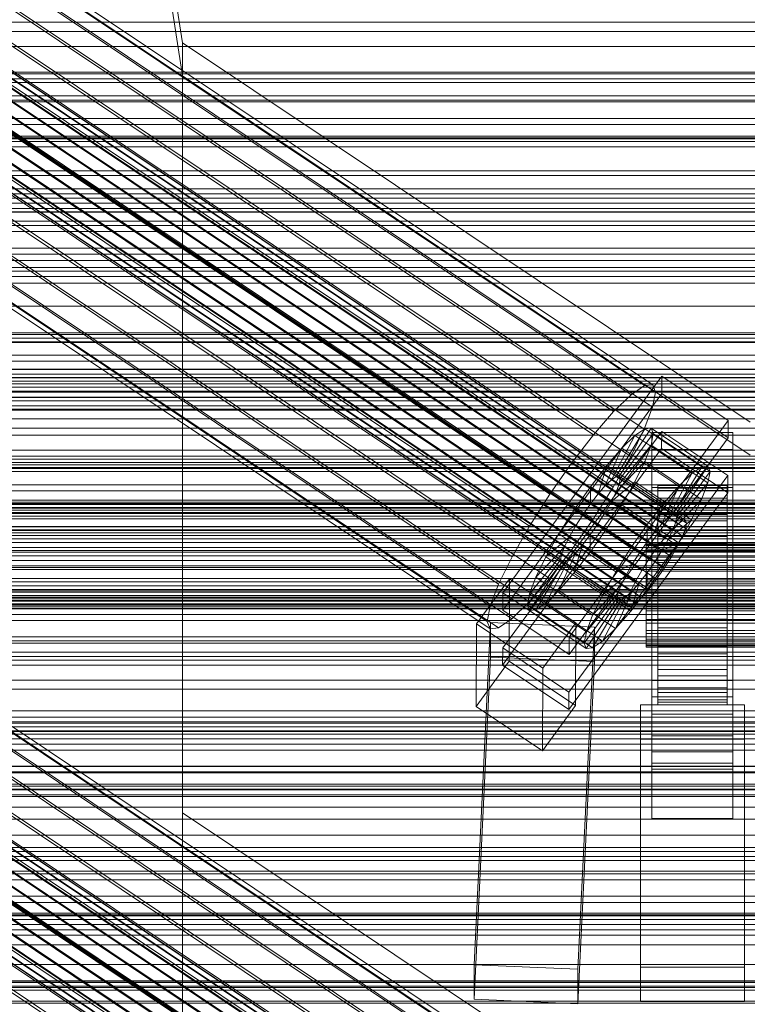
# Model space of a CAD drawing. Header units: millimetres. Extents: x -1970 to 61924, y -58230 to 6847.
# Tile 310 of 656: x -256 to -130, y -32882 to -32712. Entities that reach past the tile are written whole.
import ezdxf

# ---------------------------------------------------------------- set-up
doc = ezdxf.new("R2010")
doc.units = ezdxf.units.MM
for name, color, linetype, lineweight in [('frontal_C01', 7, 'Continuous', 0), ('frontal_C02', 7, 'Continuous', 0), ('frontal_C03', 7, 'Continuous', 0), ('frontal_C03-dry', 7, 'Continuous', 0), ('frontal_tolva', 7, 'Continuous', 0)]:
    doc.layers.add(name, color=color, linetype=linetype, lineweight=lineweight)

msp = doc.modelspace()

# ---------------------------------------------------------------- linework, layer by layer
at = {"layer": 'frontal_C01'}
for p, q in [((-300, -32788.819), (300, -32788.819)), ((300, -32812.893), (-300, -32812.893))]:
    msp.add_line(p, q, dxfattribs=at)
at = {"layer": 'frontal_C02'}
for p, q in [((-250, -32572.359), (-228.298, -32715.693)), ((-228.298, -32721.423), (-250, -32578.09)), ((-332.629, -32651.839), (-148.32, -32775.094)), ((-331.181, -32651.681), (-146.872, -32774.936)), ((-334.938, -32653.427), (-150.629, -32776.681)), ((-330.692, -32652.964), (-146.383, -32776.219)), ((-355.53, -32655.525), (-141.731, -32798.501)), ((-355.017, -32655.469), (-141.218, -32798.445)), ((-331.197, -32655.6), (-146.887, -32778.855)), ((-357.415, -32657.119), (-143.617, -32800.094)), ((-356.348, -32656.088), (-142.549, -32799.063)), ((-355.022, -32656.858), (-141.224, -32799.833)), ((-354.844, -32655.924), (-141.045, -32798.899)), ((-337.95, -32656.336), (-153.641, -32779.59)), ((-358.659, -32658.547), (-144.861, -32801.523)), ((-355.541, -32658.208), (-141.742, -32801.183)), ((-146.196, -32803.252), (-359.995, -32660.277)), ((-356.363, -32659.881), (-142.565, -32802.857)), ((-341.461, -32660.368), (-157.152, -32783.623)), ((-332.659, -32659.41), (-148.35, -32782.664)), ((-361.332, -32662.189), (-147.533, -32805.165)), ((-357.434, -32661.765), (-143.635, -32804.74)), ((-362.578, -32664.154), (-148.779, -32807.129)), ((-358.68, -32663.73), (-144.881, -32806.705)), ((-334.981, -32664.133), (-150.672, -32787.387)), ((-360.017, -32665.642), (-146.218, -32808.617)), ((-160.922, -32788.504), (-345.231, -32665.249)), ((-363.648, -32666.037), (-149.85, -32809.013)), ((-361.352, -32667.371), (-147.554, -32810.347)), ((-364.989, -32669.061), (-151.191, -32812.036)), ((-364.471, -32667.711), (-150.672, -32810.686)), ((-362.596, -32668.8), (-148.798, -32811.776)), ((-365.168, -32669.995), (-151.369, -32812.97)), ((-364.995, -32670.449), (-151.196, -32813.425)), ((-364.482, -32670.394), (-150.683, -32813.369)), ((-363.664, -32669.831), (-149.865, -32812.806)), ((-349.002, -32670.646), (-164.693, -32793.901)), ((-338.003, -32669.448), (-153.694, -32792.703)), ((-341.52, -32674.993), (-157.211, -32798.248)), ((-352.519, -32676.191), (-168.21, -32799.446)), ((-345.291, -32680.39), (-160.982, -32803.645)), ((-355.541, -32681.507), (-171.232, -32804.761)), ((-357.863, -32686.23), (-173.554, -32809.485)), ((-349.061, -32685.271), (-164.752, -32808.526)), ((-352.572, -32689.304), (-168.263, -32812.558)), ((-359.326, -32690.039), (-175.016, -32813.294)), ((-359.83, -32692.675), (-175.521, -32815.93)), ((-355.584, -32692.213), (-171.275, -32815.468)), ((-359.341, -32693.958), (-175.032, -32817.213)), ((-357.893, -32693.801), (-173.584, -32817.055)), ((342.5, -32712.154), (-342.5, -32712.154)), ((342.5, -32713.727), (-342.5, -32713.727)), ((342.5, -32716.343), (-342.5, -32716.343)), ((-130, -32781.429), (-228.298, -32715.693)), ((-228.298, -32715.693), (-228.298, -32849.083)), ((-228.298, -32715.693), (-228.298, -32721.423)), ((342.5, -32720.822), (-342.5, -32720.822)), ((-228.298, -32854.814), (-228.298, -32721.423)), ((-228.298, -32721.423), (-130, -32787.159)), ((342.5, -32725.655), (-342.5, -32725.655)), ((342.5, -32732.36), (-342.5, -32732.36)), ((-342.5, -32738.674), (342.5, -32738.674)), ((300, -32742.649), (-300, -32742.649)), ((342.5, -32746.583), (-342.5, -32746.583)), ((342.5, -32753.417), (-342.5, -32753.417)), ((300, -32757.351), (-300, -32757.351)), ((342.5, -32761.326), (-342.5, -32761.326)), ((342.5, -32767.64), (-342.5, -32767.64)), ((342.5, -32774.345), (-342.5, -32774.345)), ((-172.809, -32811.002), (-145.277, -32773.479)), ((-148.32, -32775.094), (-146.872, -32774.936)), ((-146.872, -32774.936), (-146.383, -32776.219)), ((-145.289, -32776.46), (-145.277, -32773.479)), ((-145.277, -32773.479), (-133.809, -32781.148)), ((-145.289, -32776.46), (-172.821, -32813.982)), ((-153.641, -32779.59), (-150.629, -32776.681)), ((-150.629, -32776.681), (-148.32, -32775.094)), ((-146.383, -32776.219), (-146.887, -32778.855)), ((-133.821, -32784.129), (-145.289, -32776.46)), ((342.5, -32779.178), (-342.5, -32779.178)), ((-157.152, -32783.623), (-153.641, -32779.59)), ((-146.887, -32778.855), (-148.35, -32782.664)), ((-133.809, -32781.148), (-161.341, -32818.671)), ((-133.809, -32781.148), (-133.821, -32784.129)), ((-172.847, -32820.539), (-145.315, -32783.017)), ((-153.199, -32790.831), (-148.226, -32782.571)), ((-152.686, -32790.776), (-147.143, -32782.453)), ((-152.513, -32791.23), (-146.777, -32783.413)), ((-148.35, -32782.664), (-150.672, -32787.387)), ((-148.226, -32782.571), (-149.953, -32783.759)), ((-147.143, -32782.453), (-148.226, -32782.571)), ((-148.226, -32782.571), (-138.396, -32789.145)), ((-147.155, -32785.385), (-146.777, -32783.413)), ((-147.143, -32782.453), (-137.313, -32789.027)), ((-146.777, -32783.413), (-147.143, -32782.453)), ((-147, -32786.171), (-147, -32783.191)), ((-147, -32783.191), (-133, -32783.191)), ((-147, -32829.009), (-147, -32783.191)), ((-146.777, -32783.413), (-136.948, -32789.987)), ((-145.327, -32785.997), (-145.315, -32783.017)), ((-145.315, -32783.017), (-133.847, -32790.686)), ((-133, -32783.191), (-133, -32786.171)), ((-133, -32783.191), (-133, -32829.009)), ((342.5, -32783.657), (-342.5, -32783.657)), ((-332.629, -32785.229), (-148.32, -32908.484)), ((-331.181, -32785.072), (-146.872, -32908.326)), ((-161.353, -32821.651), (-133.821, -32784.129)), ((-160.922, -32788.504), (-157.152, -32783.623)), ((-154.017, -32791.394), (-149.953, -32783.759)), ((-149.953, -32783.759), (-152.207, -32785.935)), ((-149.953, -32783.759), (-140.123, -32790.332)), ((342.5, -32786.273), (-342.5, -32786.273)), ((-334.938, -32786.817), (-150.629, -32910.072)), ((-330.692, -32786.355), (-146.383, -32909.609)), ((-145.327, -32785.997), (-172.859, -32823.52)), ((-155.085, -32792.425), (-152.207, -32785.935)), ((-152.207, -32785.935), (-154.833, -32788.951)), ((-152.692, -32792.164), (-147.155, -32785.385)), ((-152.207, -32785.935), (-142.377, -32792.509)), ((-148.249, -32788.234), (-147.155, -32785.385)), ((-147.155, -32785.385), (-137.325, -32791.958)), ((-133, -32786.171), (-147, -32786.171)), ((-147, -32786.171), (-147, -32831.99)), ((-133.859, -32793.667), (-145.327, -32785.997)), ((-133, -32831.99), (-133, -32786.171)), ((342.5, -32787.846), (-342.5, -32787.846)), ((-164.693, -32793.901), (-160.922, -32788.504)), ((-150.672, -32787.387), (-153.694, -32792.703)), ((-153.21, -32793.514), (-148.249, -32788.234)), ((-149.985, -32791.768), (-148.249, -32788.234)), ((-148.249, -32788.234), (-138.419, -32794.808)), ((-356.348, -32789.478), (-142.549, -32932.453)), ((-355.53, -32788.916), (-141.731, -32931.891)), ((-355.022, -32790.248), (-141.224, -32933.224)), ((-355.017, -32788.86), (-141.218, -32931.835)), ((-354.844, -32789.314), (-141.045, -32932.29)), ((-337.95, -32789.726), (-153.641, -32912.981)), ((-331.197, -32788.99), (-146.887, -32912.245)), ((300, -32789.448), (-300, -32789.448)), ((-154.833, -32788.951), (-157.653, -32792.603)), ((-156.329, -32793.854), (-154.833, -32788.951)), ((-154.833, -32788.951), (-145.003, -32795.525)), ((-140.123, -32790.332), (-144.188, -32797.968)), ((-138.396, -32789.145), (-143.369, -32797.405)), ((-137.313, -32789.027), (-142.856, -32797.349)), ((-136.948, -32789.987), (-142.683, -32797.804)), ((-142.377, -32792.509), (-140.123, -32790.332)), ((-140.123, -32790.332), (-138.396, -32789.145)), ((-138.396, -32789.145), (-137.313, -32789.027)), ((-136.948, -32789.987), (-137.325, -32791.958)), ((-137.313, -32789.027), (-136.948, -32789.987)), ((-358.659, -32791.938), (-144.861, -32934.913)), ((-357.415, -32790.509), (-143.617, -32933.484)), ((-355.541, -32791.598), (-141.742, -32934.573)), ((-133.847, -32790.686), (-161.379, -32828.208)), ((-155.085, -32792.425), (-154.017, -32791.394)), ((-154.033, -32795.188), (-149.985, -32791.768)), ((-154.017, -32791.394), (-153.199, -32790.831)), ((-144.188, -32797.968), (-154.017, -32791.394)), ((-153.199, -32790.831), (-152.686, -32790.776)), ((-143.369, -32797.405), (-153.199, -32790.831)), ((-152.513, -32791.23), (-152.692, -32792.164)), ((-142.856, -32797.349), (-152.686, -32790.776)), ((-152.686, -32790.776), (-152.513, -32791.23)), ((-142.683, -32797.804), (-152.513, -32791.23)), ((-152.246, -32795.744), (-149.985, -32791.768)), ((-149.985, -32791.768), (-140.156, -32798.341)), ((-137.325, -32791.958), (-142.862, -32798.738)), ((-137.325, -32791.958), (-138.419, -32794.808)), ((-133.847, -32790.686), (-133.859, -32793.667)), ((-146.196, -32936.643), (-359.995, -32793.667)), ((-356.363, -32793.272), (-142.565, -32936.247)), ((-341.461, -32793.759), (-157.152, -32917.013)), ((-332.659, -32792.8), (-148.35, -32916.055)), ((-161.391, -32831.189), (-133.859, -32793.667)), ((-157.653, -32792.603), (-160.474, -32796.64)), ((-157.653, -32792.603), (-157.665, -32795.583)), ((-147.823, -32799.176), (-157.653, -32792.603)), ((-153.694, -32792.703), (-157.211, -32798.248)), ((-156.329, -32793.854), (-155.085, -32792.425)), ((-145.255, -32798.998), (-155.085, -32792.425)), ((-153.21, -32793.514), (-154.033, -32795.188)), ((-152.692, -32792.164), (-153.21, -32793.514)), ((-143.38, -32800.088), (-153.21, -32793.514)), ((-142.862, -32798.738), (-152.692, -32792.164)), ((-147, -32795.709), (-147, -32792.729)), ((-147, -32792.729), (-133, -32792.729)), ((-147, -32838.547), (-147, -32792.729)), ((-146, -32802.412), (-146, -32792.42)), ((-146, -32792.42), (-146, -32792.866)), ((-146, -32792.42), (-134, -32792.42)), ((-146, -32793.268), (-146, -32792.42)), ((-146, -32802.623), (-146, -32792.866)), ((-146, -32792.866), (-146, -32794.576)), ((-146, -32792.866), (-134, -32792.866)), ((-146, -32802.814), (-146, -32793.268)), ((-146, -32793.268), (-134, -32793.268)), ((-146, -32795.352), (-146, -32793.268)), ((-142.377, -32792.509), (-145.255, -32798.998)), ((-145.003, -32795.525), (-142.377, -32792.509)), ((-134, -32792.866), (-134, -32792.42)), ((-134, -32792.42), (-134, -32802.412)), ((-134, -32792.42), (-134, -32793.268)), ((-134, -32794.576), (-134, -32792.866)), ((-134, -32792.866), (-134, -32802.623)), ((-134, -32793.268), (-134, -32802.814)), ((-134, -32793.268), (-134, -32795.352)), ((-133, -32792.729), (-133, -32795.709)), ((-133, -32792.729), (-133, -32838.547)), ((-357.434, -32795.155), (-143.635, -32938.13)), ((-168.21, -32799.446), (-164.693, -32793.901)), ((-157.665, -32795.583), (-156.329, -32793.854)), ((-146.499, -32800.427), (-156.329, -32793.854)), ((-154.033, -32795.188), (-155.103, -32797.071)), ((-144.203, -32801.761), (-154.033, -32795.188)), ((-146, -32803.433), (-146, -32794.576)), ((-146, -32794.576), (-146, -32797.432)), ((-146, -32794.576), (-134, -32794.576)), ((-146, -32803.801), (-146, -32795.352)), ((-146, -32795.352), (-134, -32795.352)), ((-146, -32798.529), (-146, -32795.352)), ((-138.419, -32794.808), (-143.38, -32800.088)), ((-138.419, -32794.808), (-140.156, -32798.341)), ((-134, -32797.432), (-134, -32794.576)), ((-134, -32794.576), (-134, -32803.433)), ((-134, -32795.352), (-134, -32803.801)), ((-134, -32795.352), (-134, -32798.529)), ((-361.332, -32795.58), (-147.533, -32938.555)), ((-358.68, -32797.12), (-144.881, -32940.095)), ((-160.474, -32796.64), (-163.105, -32800.788)), ((-159.001, -32797.495), (-160.474, -32796.64)), ((-160.474, -32796.64), (-150.644, -32803.213)), ((-159.001, -32797.495), (-157.665, -32795.583)), ((-157.665, -32795.583), (-147.835, -32802.157)), ((-155.103, -32797.071), (-156.35, -32799.036)), ((-155.103, -32797.071), (-152.246, -32795.744)), ((-145.274, -32803.645), (-155.103, -32797.071)), ((-154.877, -32799.891), (-152.246, -32795.744)), ((-152.246, -32795.744), (-142.416, -32802.317)), ((-147.823, -32799.176), (-145.003, -32795.525)), ((-133, -32795.709), (-147, -32795.709)), ((-147, -32795.709), (-147, -32841.527)), ((-145.003, -32795.525), (-146.499, -32800.427)), ((-133, -32841.527), (-133, -32795.709)), ((-362.578, -32797.544), (-148.779, -32940.52)), ((-160.922, -32921.894), (-345.231, -32798.64)), ((-334.981, -32797.523), (-150.672, -32920.778)), ((-157.211, -32798.248), (-160.982, -32803.645)), ((-160.247, -32799.46), (-159.001, -32797.495)), ((-149.171, -32804.069), (-159.001, -32797.495)), ((-146, -32804.786), (-146, -32797.432)), ((-146, -32797.432), (-146, -32801.241)), ((-146, -32797.432), (-134, -32797.432)), ((-146, -32805.306), (-146, -32798.529)), ((-146, -32798.529), (-134, -32798.529)), ((-146, -32802.585), (-146, -32798.529)), ((-144.188, -32797.968), (-145.255, -32798.998)), ((-140.156, -32798.341), (-144.203, -32801.761)), ((-143.369, -32797.405), (-144.188, -32797.968)), ((-143.38, -32800.088), (-142.862, -32798.738)), ((-142.856, -32797.349), (-143.369, -32797.405)), ((-142.862, -32798.738), (-142.683, -32797.804)), ((-142.683, -32797.804), (-142.856, -32797.349)), ((-142.549, -32799.063), (-141.731, -32798.501)), ((-140.156, -32798.341), (-142.416, -32802.317)), ((-141.731, -32798.501), (-141.218, -32798.445)), ((-141.045, -32798.899), (-141.224, -32799.833)), ((-141.218, -32798.445), (-141.045, -32798.899)), ((-134, -32801.241), (-134, -32797.432)), ((-134, -32797.432), (-134, -32804.786)), ((-134, -32798.529), (-134, -32805.306)), ((-134, -32798.529), (-134, -32802.585)), ((-363.648, -32799.428), (-149.85, -32942.403)), ((-360.017, -32799.032), (-146.218, -32942.008)), ((-171.232, -32804.761), (-168.21, -32799.446)), ((-160.247, -32799.46), (-163.105, -32800.788)), ((-161.318, -32801.344), (-160.247, -32799.46)), ((-150.417, -32806.034), (-160.247, -32799.46)), ((-157.698, -32803.929), (-154.877, -32799.891)), ((-156.35, -32799.036), (-157.686, -32800.948)), ((-156.35, -32799.036), (-154.877, -32799.891)), ((-146.52, -32805.609), (-156.35, -32799.036)), ((-154.877, -32799.891), (-145.047, -32806.465)), ((-150.644, -32803.213), (-147.823, -32799.176)), ((-147.835, -32802.157), (-147.823, -32799.176)), ((-146.499, -32800.427), (-147.835, -32802.157)), ((-145.255, -32798.998), (-146.499, -32800.427)), ((-144.861, -32801.523), (-143.617, -32800.094)), ((-144.203, -32801.761), (-143.38, -32800.088)), ((-143.617, -32800.094), (-142.549, -32799.063)), ((-141.224, -32799.833), (-141.742, -32801.183)), ((-364.471, -32801.101), (-150.672, -32944.077)), ((-362.596, -32802.191), (-148.798, -32945.166)), ((-361.352, -32800.762), (-147.554, -32943.737)), ((-163.105, -32800.788), (-165.365, -32804.764)), ((-161.318, -32801.344), (-165.365, -32804.764)), ((-163.105, -32800.788), (-153.275, -32807.361)), ((-162.14, -32803.017), (-161.318, -32801.344)), ((-151.488, -32807.917), (-161.318, -32801.344)), ((-157.686, -32800.948), (-159.022, -32802.678)), ((-157.686, -32800.948), (-157.698, -32803.929)), ((-147.856, -32807.522), (-157.686, -32800.948)), ((-147.835, -32802.157), (-149.171, -32804.069)), ((-146.196, -32803.252), (-144.861, -32801.523)), ((-146, -32806.59), (-146, -32801.241)), ((-146, -32801.241), (-146, -32805.742)), ((-146, -32801.241), (-134, -32801.241)), ((-145.274, -32803.645), (-144.203, -32801.761)), ((-142.416, -32802.317), (-145.274, -32803.645)), ((-142.416, -32802.317), (-145.047, -32806.465)), ((-141.742, -32801.183), (-142.565, -32802.857)), ((-134, -32805.742), (-134, -32801.241)), ((-134, -32801.241), (-134, -32806.59)), ((-365.168, -32803.385), (-151.369, -32946.361)), ((-364.995, -32803.84), (-151.196, -32946.815)), ((-364.989, -32802.451), (-151.191, -32945.427)), ((-364.482, -32803.784), (-150.683, -32946.759)), ((-363.664, -32803.221), (-149.865, -32946.197)), ((-338.003, -32802.839), (-153.694, -32926.093)), ((300, -32803.649), (-300, -32803.649)), ((-162.14, -32803.017), (-167.102, -32808.297)), ((-160.982, -32803.645), (-164.752, -32808.526)), ((-162.659, -32804.367), (-162.14, -32803.017)), ((-152.311, -32809.591), (-162.14, -32803.017)), ((-159.022, -32802.678), (-160.518, -32807.58)), ((-160.518, -32807.58), (-157.698, -32803.929)), ((-159.022, -32802.678), (-160.266, -32804.106)), ((-149.192, -32809.251), (-159.022, -32802.678)), ((-157.698, -32803.929), (-147.868, -32810.502)), ((-153.275, -32807.361), (-150.644, -32803.213)), ((-150.644, -32803.213), (-149.171, -32804.069)), ((-148, -32802.814), (-148, -32802.412)), ((-148, -32802.412), (-148, -32802.623)), ((-148, -32802.412), (148, -32802.412)), ((-148, -32802.623), (-148, -32803.433)), ((-148, -32802.623), (148, -32802.623)), ((-148, -32803.801), (-148, -32802.814)), ((-148, -32802.814), (148, -32802.814)), ((-148, -32803.433), (-148, -32804.786)), ((-148, -32803.433), (148, -32803.433)), ((-148, -32805.306), (-148, -32803.801)), ((-148, -32803.801), (148, -32803.801)), ((-147.533, -32805.165), (-146.196, -32803.252)), ((-146.52, -32805.609), (-145.274, -32803.645)), ((-146, -32802.623), (-146, -32802.412)), ((-134, -32802.412), (-146, -32802.412)), ((-146, -32802.412), (-146, -32802.814)), ((-146, -32807.227), (-146, -32802.585)), ((-146, -32802.585), (-134, -32802.585)), ((-146, -32807.241), (-146, -32802.585)), ((-146, -32803.433), (-146, -32802.623)), ((-134, -32802.623), (-146, -32802.623)), ((-134, -32802.814), (-146, -32802.814)), ((-146, -32802.814), (-146, -32803.801)), ((-146, -32804.786), (-146, -32803.433)), ((-134, -32803.433), (-146, -32803.433)), ((-134, -32803.801), (-146, -32803.801)), ((-146, -32803.801), (-146, -32805.306)), ((-142.565, -32802.857), (-143.635, -32804.74)), ((-134, -32802.412), (-134, -32802.623)), ((-134, -32802.814), (-134, -32802.412)), ((-134, -32802.585), (-134, -32807.227)), ((-134, -32802.585), (-134, -32807.241)), ((-134, -32802.623), (-134, -32803.433)), ((-134, -32803.801), (-134, -32802.814)), ((-134, -32803.433), (-134, -32804.786)), ((-134, -32805.306), (-134, -32803.801)), ((-349.002, -32804.037), (-164.693, -32927.291)), ((-173.554, -32809.485), (-171.232, -32804.761)), ((-162.837, -32805.301), (-168.573, -32813.118)), ((-162.659, -32804.367), (-168.196, -32811.146)), ((-162.151, -32805.7), (-167.125, -32813.96)), ((-165.365, -32804.764), (-167.102, -32808.297)), ((-161.333, -32805.137), (-165.397, -32812.772)), ((-165.365, -32804.764), (-155.535, -32811.337)), ((-160.266, -32804.106), (-163.144, -32810.596)), ((-162.837, -32805.301), (-162.659, -32804.367)), ((-162.664, -32805.756), (-162.837, -32805.301)), ((-153.008, -32811.875), (-162.837, -32805.301)), ((-162.151, -32805.7), (-162.664, -32805.756)), ((-152.829, -32810.941), (-162.659, -32804.367)), ((-161.333, -32805.137), (-162.151, -32805.7)), ((-152.321, -32812.273), (-162.151, -32805.7)), ((-160.266, -32804.106), (-161.333, -32805.137)), ((-151.503, -32811.711), (-161.333, -32805.137)), ((-150.436, -32810.68), (-160.266, -32804.106)), ((-149.171, -32804.069), (-150.417, -32806.034)), ((-148.779, -32807.129), (-147.533, -32805.165)), ((-148, -32804.786), (-148, -32806.59)), ((-148, -32804.786), (148, -32804.786)), ((-148, -32807.227), (-148, -32805.306)), ((-148, -32805.306), (148, -32805.306)), ((-147.856, -32807.522), (-146.52, -32805.609)), ((-145.047, -32806.465), (-146.52, -32805.609)), ((-146, -32806.59), (-146, -32804.786)), ((-134, -32804.786), (-146, -32804.786)), ((-134, -32805.306), (-146, -32805.306)), ((-146, -32805.306), (-146, -32807.227)), ((-143.635, -32804.74), (-144.881, -32806.705)), ((-134, -32804.786), (-134, -32806.59)), ((-134, -32807.227), (-134, -32805.306)), ((-162.664, -32805.756), (-168.208, -32814.078)), ((-152.835, -32812.329), (-162.664, -32805.756)), ((-155.535, -32811.337), (-153.275, -32807.361)), ((-153.275, -32807.361), (-150.417, -32806.034)), ((-150.417, -32806.034), (-151.488, -32807.917)), ((-149.85, -32809.013), (-148.779, -32807.129)), ((-148, -32806.59), (-148, -32808.722)), ((-148, -32806.59), (148, -32806.59)), ((-148, -32809.432), (-148, -32807.227)), ((-148, -32807.227), (148, -32807.227)), ((-145.047, -32806.465), (-147.868, -32810.502)), ((-144.881, -32806.705), (-146.218, -32808.617)), ((-146, -32805.742), (-146, -32808.722)), ((-134, -32805.742), (-146, -32805.742)), ((-146, -32805.742), (-146, -32810.629)), ((-146, -32808.722), (-146, -32806.59)), ((-134, -32806.59), (-146, -32806.59)), ((-134, -32807.227), (-146, -32807.227)), ((-146, -32807.227), (-146, -32809.432)), ((-146, -32809.432), (-146, -32807.241)), ((-146, -32807.241), (-134, -32807.241)), ((-146, -32812.181), (-146, -32807.241)), ((-134, -32808.722), (-134, -32805.742)), ((-134, -32810.629), (-134, -32805.742)), ((-134, -32806.59), (-134, -32808.722)), ((-134, -32809.432), (-134, -32807.227)), ((-134, -32807.241), (-134, -32809.432)), ((-134, -32807.241), (-134, -32812.181)), ((-341.52, -32808.384), (-157.211, -32931.638)), ((-177.394, -32816.361), (-171.658, -32808.544)), ((-171.715, -32822.851), (-171.658, -32808.544)), ((-171.658, -32808.544), (-160.19, -32816.213)), ((-164.752, -32808.526), (-168.263, -32812.558)), ((-167.102, -32808.297), (-168.196, -32811.146)), ((-167.102, -32808.297), (-157.272, -32814.87)), ((-163.144, -32810.596), (-160.518, -32807.58)), ((-160.518, -32807.58), (-150.688, -32814.153)), ((-155.535, -32811.337), (-151.488, -32807.917)), ((-151.488, -32807.917), (-152.311, -32809.591)), ((-150.672, -32810.686), (-149.85, -32809.013)), ((-149.192, -32809.251), (-147.856, -32807.522)), ((-148, -32808.722), (-148, -32811.037)), ((148, -32808.722), (-148, -32808.722)), ((-147.868, -32810.502), (-147.856, -32807.522)), ((-146.218, -32808.617), (-147.554, -32810.347)), ((-146, -32808.722), (-134, -32808.722)), ((-146, -32811.037), (-146, -32808.722)), ((-134, -32808.722), (-134, -32811.037)), ((-352.519, -32809.582), (-168.21, -32932.836)), ((-175.016, -32813.294), (-173.554, -32809.485)), ((-165.397, -32812.772), (-163.144, -32810.596)), ((-163.144, -32810.596), (-153.314, -32817.17)), ((-157.272, -32814.87), (-152.311, -32809.591)), ((-153.314, -32817.17), (-150.436, -32810.68)), ((-152.311, -32809.591), (-152.829, -32810.941)), ((-151.503, -32811.711), (-150.436, -32810.68)), ((-151.191, -32812.036), (-150.672, -32810.686)), ((-150.688, -32814.153), (-149.192, -32809.251)), ((-147.868, -32810.502), (-150.688, -32814.153)), ((-150.436, -32810.68), (-149.192, -32809.251)), ((-147.554, -32810.347), (-148.798, -32811.776)), ((-148, -32811.772), (-148, -32809.432)), ((-148, -32809.432), (148, -32809.432)), ((-134, -32809.432), (-146, -32809.432)), ((-146, -32809.432), (-146, -32811.772)), ((-146, -32811.037), (-146, -32810.629)), ((-146, -32810.629), (-146, -32815.569)), ((-146, -32810.629), (-134, -32810.629)), ((-134, -32811.772), (-134, -32809.432)), ((-134, -32815.569), (-134, -32810.629)), ((-134, -32810.629), (-134, -32811.037)), ((-172.809, -32811.002), (-172.821, -32813.982)), ((-161.341, -32818.671), (-172.809, -32811.002)), ((-168.263, -32812.558), (-171.275, -32815.468)), ((-168.196, -32811.146), (-168.573, -32813.118)), ((-168.196, -32811.146), (-158.366, -32817.72)), ((-158.743, -32819.692), (-153.008, -32811.875)), ((-158.378, -32820.651), (-152.835, -32812.329)), ((-158.366, -32817.72), (-152.829, -32810.941)), ((-157.295, -32820.533), (-152.321, -32812.273)), ((-157.272, -32814.87), (-155.535, -32811.337)), ((-155.567, -32819.346), (-151.503, -32811.711)), ((-152.829, -32810.941), (-153.008, -32811.875)), ((-153.008, -32811.875), (-152.835, -32812.329)), ((-152.835, -32812.329), (-152.321, -32812.273)), ((-152.321, -32812.273), (-151.503, -32811.711)), ((-151.369, -32812.97), (-151.191, -32812.036)), ((-148.798, -32811.776), (-149.865, -32812.806)), ((-148, -32811.037), (-148, -32813.377)), ((-148, -32811.037), (148, -32811.037)), ((-148, -32814.087), (-148, -32811.772)), ((-148, -32811.772), (148, -32811.772)), ((-146, -32813.377), (-146, -32811.037)), ((-134, -32811.037), (-146, -32811.037)), ((-146, -32811.772), (-146, -32812.181)), ((-134, -32811.772), (-146, -32811.772)), ((-146, -32811.772), (-146, -32814.087)), ((-146, -32812.181), (-134, -32812.181)), ((-146, -32817.068), (-146, -32812.181)), ((-134, -32811.037), (-134, -32813.377)), ((-134, -32812.181), (-134, -32811.772)), ((-134, -32814.087), (-134, -32811.772)), ((-134, -32812.181), (-134, -32817.068)), ((-345.291, -32813.781), (-160.982, -32937.035)), ((-175.521, -32815.93), (-175.016, -32813.294)), ((-172.821, -32813.982), (-161.353, -32821.651)), ((-168.573, -32813.118), (-168.208, -32814.078)), ((-168.573, -32813.118), (-158.743, -32819.692)), ((-168.208, -32814.078), (-167.125, -32813.96)), ((-168.208, -32814.078), (-158.378, -32820.651)), ((-167.125, -32813.96), (-165.397, -32812.772)), ((-167.125, -32813.96), (-157.295, -32820.533)), ((-165.397, -32812.772), (-155.567, -32819.346)), ((-150.688, -32814.153), (-153.314, -32817.17)), ((-151.196, -32813.425), (-151.369, -32812.97)), ((-150.683, -32813.369), (-151.196, -32813.425)), ((-149.865, -32812.806), (-150.683, -32813.369)), ((-148, -32813.377), (-148, -32815.583)), ((-148, -32813.377), (148, -32813.377)), ((-148, -32816.219), (-148, -32814.087)), ((-148, -32814.087), (148, -32814.087)), ((-146, -32815.583), (-146, -32813.377)), ((-146, -32813.377), (-146, -32815.569)), ((-134, -32813.377), (-146, -32813.377)), ((-146, -32814.087), (-146, -32817.068)), ((-134, -32814.087), (-146, -32814.087)), ((-146, -32814.087), (-146, -32816.219)), ((-134, -32815.569), (-134, -32813.377)), ((-134, -32813.377), (-134, -32815.583)), ((-134, -32817.068), (-134, -32814.087)), ((-134, -32816.219), (-134, -32814.087)), ((-355.541, -32814.897), (-171.232, -32938.152)), ((-175.032, -32817.213), (-175.521, -32815.93)), ((-171.275, -32815.468), (-173.584, -32817.055)), ((-158.366, -32817.72), (-157.272, -32814.87)), ((-148, -32815.583), (-148, -32817.503)), ((-148, -32815.583), (148, -32815.583)), ((-146, -32815.569), (-146, -32820.225)), ((-146, -32815.569), (-134, -32815.569)), ((-146, -32817.503), (-146, -32815.583)), ((-146, -32815.583), (-146, -32820.225)), ((-134, -32815.583), (-146, -32815.583)), ((-134, -32820.225), (-134, -32815.569)), ((-134, -32820.225), (-134, -32815.583)), ((-134, -32815.583), (-134, -32817.503)), ((-177.811, -32875.42), (-174.943, -32816.154)), ((-177.394, -32816.361), (-177.451, -32830.668)), ((-165.926, -32824.03), (-177.394, -32816.361)), ((-173.584, -32817.055), (-175.032, -32817.213)), ((-174.943, -32822.117), (-174.943, -32816.154)), ((-174.943, -32816.154), (-156.962, -32816.947)), ((-160.19, -32816.213), (-165.926, -32824.03)), ((-160.19, -32816.213), (-160.247, -32830.52)), ((-156.962, -32816.947), (-159.83, -32876.213)), ((-156.962, -32816.947), (-156.962, -32822.909)), ((-153.314, -32817.17), (-155.567, -32819.346)), ((-148, -32818.023), (-148, -32816.219)), ((-148, -32816.219), (148, -32816.219)), ((-148, -32817.503), (-148, -32819.009)), ((-148, -32817.503), (148, -32817.503)), ((-146, -32816.219), (-146, -32821.569)), ((-134, -32816.219), (-146, -32816.219)), ((-146, -32816.219), (-146, -32818.023)), ((-146, -32817.068), (-134, -32817.068)), ((-146, -32821.569), (-146, -32817.068)), ((-146, -32819.009), (-146, -32817.503)), ((-146, -32817.503), (-146, -32824.28)), ((-134, -32817.503), (-146, -32817.503)), ((-134, -32821.569), (-134, -32816.219)), ((-134, -32818.023), (-134, -32816.219)), ((-134, -32817.068), (-134, -32821.569)), ((-134, -32824.28), (-134, -32817.503)), ((-134, -32817.503), (-134, -32819.009)), ((-349.061, -32818.662), (-164.752, -32941.916)), ((-161.353, -32821.651), (-161.341, -32818.671)), ((-158.743, -32819.692), (-158.366, -32817.72)), ((-155.567, -32819.346), (-157.295, -32820.533)), ((-148, -32819.376), (-148, -32818.023)), ((-148, -32818.023), (148, -32818.023)), ((-148, -32819.009), (-148, -32819.996)), ((-148, -32819.009), (148, -32819.009)), ((-148, -32820.186), (-148, -32819.376)), ((-148, -32819.376), (148, -32819.376)), ((-146, -32818.023), (-146, -32825.377)), ((-134, -32818.023), (-146, -32818.023)), ((-146, -32818.023), (-146, -32819.376)), ((-146, -32819.996), (-146, -32819.009)), ((-146, -32819.009), (-146, -32827.457)), ((-134, -32819.009), (-146, -32819.009)), ((-146, -32819.376), (-146, -32828.233)), ((-134, -32819.376), (-146, -32819.376)), ((-146, -32819.376), (-146, -32820.186)), ((-134, -32825.377), (-134, -32818.023)), ((-134, -32819.376), (-134, -32818.023)), ((-134, -32827.457), (-134, -32819.009)), ((-134, -32819.009), (-134, -32819.996)), ((-134, -32828.233), (-134, -32819.376)), ((-134, -32820.186), (-134, -32819.376)), ((-172.847, -32820.539), (-172.859, -32823.52)), ((-161.379, -32828.208), (-172.847, -32820.539)), ((-158.378, -32820.651), (-158.743, -32819.692)), ((-157.295, -32820.533), (-158.378, -32820.651)), ((-148, -32819.996), (-148, -32820.397)), ((-148, -32819.996), (148, -32819.996)), ((-148, -32820.397), (-148, -32820.186)), ((-148, -32820.186), (148, -32820.186)), ((-148, -32820.397), (148, -32820.397)), ((-146, -32820.397), (-146, -32819.996)), ((-146, -32819.996), (-146, -32829.541)), ((-134, -32819.996), (-146, -32819.996)), ((-146, -32820.186), (-146, -32829.943)), ((-134, -32820.186), (-146, -32820.186)), ((-146, -32820.186), (-146, -32820.397)), ((-146, -32820.225), (-146, -32824.28)), ((-146, -32820.225), (-134, -32820.225)), ((-146, -32820.397), (-146, -32830.389)), ((-134, -32820.397), (-146, -32820.397)), ((-134, -32829.541), (-134, -32819.996)), ((-134, -32819.996), (-134, -32820.397)), ((-134, -32829.943), (-134, -32820.186)), ((-134, -32820.397), (-134, -32820.186)), ((-134, -32824.28), (-134, -32820.225)), ((-134, -32830.389), (-134, -32820.397)), ((-177.811, -32881.382), (-174.943, -32822.117)), ((-156.962, -32822.909), (-174.943, -32822.117)), ((-146, -32821.569), (-134, -32821.569)), ((-146, -32825.377), (-146, -32821.569)), ((-134, -32821.569), (-134, -32825.377)), ((-171.715, -32822.851), (-177.451, -32830.668)), ((-172.859, -32823.52), (-161.391, -32831.189)), ((-160.247, -32830.52), (-171.715, -32822.851)), ((-165.983, -32838.337), (-165.926, -32824.03)), ((-159.83, -32882.175), (-156.962, -32822.909)), ((-146, -32824.28), (-146, -32827.457)), ((-146, -32824.28), (-134, -32824.28)), ((-134, -32827.457), (-134, -32824.28)), ((-147, -32840.512), (-147, -32826.206)), ((-147, -32826.206), (-133, -32826.206)), ((-147, -32835.752), (-147, -32826.206)), ((-146, -32825.377), (-134, -32825.377)), ((-146, -32828.233), (-146, -32825.377)), ((-134, -32825.377), (-134, -32828.233)), ((-133, -32826.206), (-133, -32840.512)), ((-133, -32826.206), (-133, -32835.752)), ((-146, -32827.457), (-146, -32829.541)), ((-146, -32827.457), (-134, -32827.457)), ((-134, -32829.541), (-134, -32827.457)), ((-161.391, -32831.189), (-161.379, -32828.208)), ((-133, -32829.009), (-147, -32829.009)), ((-147, -32829.009), (-147, -32831.99)), ((-146, -32828.233), (-134, -32828.233)), ((-146, -32829.943), (-146, -32828.233)), ((-146, -32829.541), (-146, -32830.389)), ((-146, -32829.541), (-134, -32829.541)), ((-134, -32828.233), (-134, -32829.943)), ((-134, -32830.389), (-134, -32829.541)), ((-133, -32831.99), (-133, -32829.009)), ((-177.451, -32830.668), (-165.983, -32838.337)), ((-165.983, -32838.337), (-160.247, -32830.52)), ((-149, -32836.34), (-149, -32830.379)), ((-149, -32830.379), (-131, -32830.379)), ((-149, -32875.815), (-149, -32830.379)), ((-146, -32829.943), (-134, -32829.943)), ((-146, -32830.389), (-146, -32829.943)), ((-146, -32830.389), (-134, -32830.389)), ((-134, -32829.943), (-134, -32830.389)), ((-131, -32830.379), (-131, -32836.34)), ((-131, -32830.379), (-131, -32875.815)), ((-147, -32831.99), (-133, -32831.99)), ((300, -32833.559), (-300, -32833.559)), ((-131, -32836.34), (-149, -32836.34)), ((-149, -32881.776), (-149, -32836.34)), ((-133, -32835.752), (-147, -32835.752)), ((-147, -32835.752), (-147, -32850.058)), ((-133, -32850.058), (-133, -32835.752)), ((-131, -32881.776), (-131, -32836.34)), ((-133, -32838.547), (-147, -32838.547)), ((-147, -32838.547), (-147, -32841.527)), ((-133, -32841.527), (-133, -32838.547)), ((-133, -32840.512), (-147, -32840.512)), ((-147, -32840.512), (-147, -32850.058)), ((-147, -32841.527), (-133, -32841.527)), ((-133, -32850.058), (-133, -32840.512)), ((300, -32846.291), (-300, -32846.291)), ((-130, -32914.819), (-228.298, -32849.083)), ((-228.298, -32849.083), (-228.298, -32982.474)), ((-228.298, -32849.083), (-228.298, -32854.814)), ((-147, -32850.058), (-133, -32850.058)), ((-228.298, -32988.204), (-228.298, -32854.814)), ((-228.298, -32854.814), (-130, -32920.549)), ((-425, -32870.271), (425, -32870.271)), ((300, -32871.975), (-300, -32871.975)), ((-159.83, -32876.213), (-177.811, -32875.42)), ((-177.811, -32875.42), (-177.811, -32881.382)), ((-159.83, -32882.175), (-159.83, -32876.213)), ((-131, -32875.815), (-149, -32875.815)), ((-149, -32875.815), (-149, -32881.776)), ((-131, -32881.776), (-131, -32875.815)), ((425, -32881.725), (-425, -32881.725)), ((-177.811, -32881.382), (-159.83, -32882.175)), ((-149, -32881.776), (-131, -32881.776))]:
    msp.add_line(p, q, dxfattribs=at)
at = {"layer": 'frontal_C03'}
for p, q in [((1250, -32721.059), (-1250, -32721.059)), ((1250, -32721.94), (-1250, -32721.94)), ((1250, -32722.593), (-1250, -32722.593)), ((1250, -32724.901), (-1250, -32724.901)), ((-1250, -32725.958), (1250, -32725.958)), ((1250, -32728.81), (-1250, -32728.81)), ((1250, -32729.868), (-1250, -32729.868)), ((1250, -32732.175), (-1250, -32732.175)), ((1250, -32732.828), (-1250, -32732.828)), ((1250, -32733.71), (-1250, -32733.71)), ((1250, -32743.516), (-1250, -32743.516)), ((1250, -32744.398), (-1250, -32744.398)), ((1250, -32745.051), (-1250, -32745.051)), ((1250, -32747.358), (-1250, -32747.358)), ((-1250, -32748.416), (1250, -32748.416)), ((1250, -32751.268), (-1250, -32751.268)), ((1250, -32752.325), (-1250, -32752.325)), ((1250, -32754.633), (-1250, -32754.633)), ((1250, -32755.286), (-1250, -32755.286)), ((1250, -32756.167), (-1250, -32756.167)), ((1250, -32765.974), (-1250, -32765.974)), ((1250, -32766.855), (-1250, -32766.855)), ((1250, -32767.509), (-1250, -32767.509)), ((1250, -32769.816), (-1250, -32769.816)), ((-1250, -32770.873), (1250, -32770.873)), ((-1250, -32772.308), (1250, -32772.308)), ((-1250, -32773.105), (1250, -32773.105)), ((-1250, -32773.69), (1250, -32773.69)), ((1250, -32773.726), (-1250, -32773.726)), ((1250, -32774.783), (-1250, -32774.783)), ((-1250, -32776.028), (1250, -32776.028)), ((1250, -32777.09), (-1250, -32777.09)), ((-1250, -32777.157), (1250, -32777.157)), ((1250, -32777.744), (-1250, -32777.744)), ((1250, -32778.625), (-1250, -32778.625)), ((-1250, -32780.876), (1250, -32780.876)), ((-1250, -32782.473), (1250, -32782.473)), ((-1250, -32787.32), (1250, -32787.32)), ((1250, -32788.431), (-1250, -32788.431)), ((-1250, -32789.276), (1250, -32789.276)), ((1250, -32789.313), (-1250, -32789.313)), ((1250, -32789.966), (-1250, -32789.966)), ((1250, -32792.274), (-1250, -32792.274)), ((-1250, -32793.331), (1250, -32793.331)), ((-1268, -32795.293), (1268, -32795.293)), ((-1250, -32794.92), (1250, -32794.92)), ((-1268, -32795.518), (1268, -32795.518)), ((-1268, -32795.682), (1268, -32795.682)), ((-1268, -32796.34), (1268, -32796.34)), ((-1268, -32796.657), (1268, -32796.657)), ((1250, -32796.183), (-1250, -32796.183)), ((1250, -32797.101), (-1250, -32797.101)), ((-1268, -32797.703), (1268, -32797.703)), ((-1268, -32798.152), (1268, -32798.152)), ((1250, -32797.24), (-1250, -32797.24)), ((-1268, -32799.516), (1268, -32799.516)), ((-1268, -32800.066), (1268, -32800.066)), ((1250, -32799.548), (-1250, -32799.548)), ((1250, -32800.201), (-1250, -32800.201)), ((-1268, -32801.653), (1268, -32801.653)), ((1268, -32802.267), (-1268, -32802.267)), ((1250, -32801.083), (-1250, -32801.083)), ((-1268, -32803.97), (1268, -32803.97)), ((-1250, -32803.159), (1250, -32803.159)), ((-1268, -32804.605), (1268, -32804.605)), ((-1250, -32805.417), (1250, -32805.417)), ((-1268, -32806.309), (1268, -32806.309)), ((-1268, -32806.922), (1268, -32806.922)), ((-1268, -32808.51), (1268, -32808.51)), ((-1268, -32809.06), (1268, -32809.06)), ((-1268, -32810.423), (1268, -32810.423)), ((-1268, -32810.872), (1268, -32810.872)), ((-1268, -32811.918), (1268, -32811.918)), ((-1268, -32812.236), (1268, -32812.236)), ((1250, -32810.889), (-1250, -32810.889)), ((-1250, -32811.474), (1250, -32811.474)), ((1250, -32811.77), (-1250, -32811.77)), ((1250, -32812.424), (-1250, -32812.424)), ((-1268, -32812.894), (1268, -32812.894)), ((-1268, -32813.058), (1268, -32813.058)), ((-1268, -32813.282), (1268, -32813.282)), ((-1250, -32813.655), (1250, -32813.655)), ((1250, -32814.731), (-1250, -32814.731)), ((-1250, -32815.789), (1250, -32815.789)), ((1250, -32818.641), (-1250, -32818.641)), ((-1250, -32819.3), (1250, -32819.3)), ((1250, -32819.698), (-1250, -32819.698)), ((-1250, -32821.256), (1250, -32821.256)), ((1250, -32822.006), (-1250, -32822.006)), ((1250, -32822.659), (-1250, -32822.659)), ((1250, -32823.54), (-1250, -32823.54)), ((-1250, -32826.103), (1250, -32826.103)), ((-1250, -32827.7), (1250, -32827.7)), ((-1250, -32831.419), (1250, -32831.419)), ((-1250, -32832.548), (1250, -32832.548)), ((1250, -32833.347), (-1250, -32833.347)), ((1250, -32834.228), (-1250, -32834.228)), ((1250, -32834.882), (-1250, -32834.882)), ((-1250, -32834.886), (1250, -32834.886)), ((-1250, -32835.47), (1250, -32835.47)), ((-1250, -32836.268), (1250, -32836.268)), ((1250, -32837.189), (-1250, -32837.189)), ((-1250, -32838.246), (1250, -32838.246)), ((1250, -32841.098), (-1250, -32841.098)), ((1250, -32842.156), (-1250, -32842.156)), ((1250, -32844.463), (-1250, -32844.463)), ((1250, -32845.117), (-1250, -32845.117)), ((1250, -32845.998), (-1250, -32845.998)), ((-1500, -32850.211), (1500, -32850.211)), ((-1500, -32855.102), (1500, -32855.102)), ((1250, -32855.804), (-1250, -32855.804)), ((1250, -32856.686), (-1250, -32856.686)), ((1250, -32857.339), (-1250, -32857.339)), ((1500, -32859.194), (-1500, -32859.194)), ((1250, -32859.647), (-1250, -32859.647)), ((-1250, -32860.704), (1250, -32860.704)), ((1250, -32863.556), (-1250, -32863.556)), ((1250, -32864.613), (-1250, -32864.613)), ((1500, -32866.511), (-1500, -32866.511)), ((1500, -32866.796), (-1500, -32866.796)), ((1250, -32866.921), (-1250, -32866.921)), ((1250, -32867.574), (-1250, -32867.574)), ((1250, -32868.456), (-1250, -32868.456)), ((-1500, -32878.204), (1500, -32878.204)), ((1250, -32878.262), (-1250, -32878.262)), ((1250, -32879.143), (-1250, -32879.143)), ((1250, -32879.797), (-1250, -32879.797)), ((1250, -32882.104), (-1250, -32882.104))]:
    msp.add_line(p, q, dxfattribs=at)
at = {"layer": 'frontal_C03-dry'}
for p, q in [((-1250, -32731.875), (1250, -32731.875)), ((1250, -32737.875), (-1250, -32737.875)), ((1290, -32741), (-1290, -32741)), ((1250, -32741.875), (-1250, -32741.875)), ((-1290, -32745), (1290, -32745)), ((-1250, -32766.25), (1250, -32766.25)), ((1250, -32772.25), (-1250, -32772.25)), ((1290, -32775.375), (-1290, -32775.375)), ((1250, -32776.25), (-1250, -32776.25)), ((-1290, -32779.375), (1290, -32779.375)), ((-1250, -32800.625), (1250, -32800.625)), ((1250, -32806.625), (-1250, -32806.625)), ((1290, -32809.75), (-1290, -32809.75)), ((1250, -32810.625), (-1250, -32810.625)), ((-1290, -32813.75), (1290, -32813.75)), ((-1250, -32835), (1250, -32835)), ((1250, -32841), (-1250, -32841)), ((1290, -32844.125), (-1290, -32844.125)), ((1250, -32845), (-1250, -32845)), ((-1290, -32848.125), (1290, -32848.125)), ((-1250, -32869.375), (1250, -32869.375)), ((1250, -32875.375), (-1250, -32875.375)), ((1290, -32878.5), (-1290, -32878.5)), ((1250, -32879.375), (-1250, -32879.375))]:
    msp.add_line(p, q, dxfattribs=at)
at = {"layer": 'frontal_tolva'}
for p, q in [((-1821.5, -32842), (1821.5, -32842)), ((-1821.5, -32853), (1821.5, -32853))]:
    msp.add_line(p, q, dxfattribs=at)

doc.saveas('drawing.dxf')
